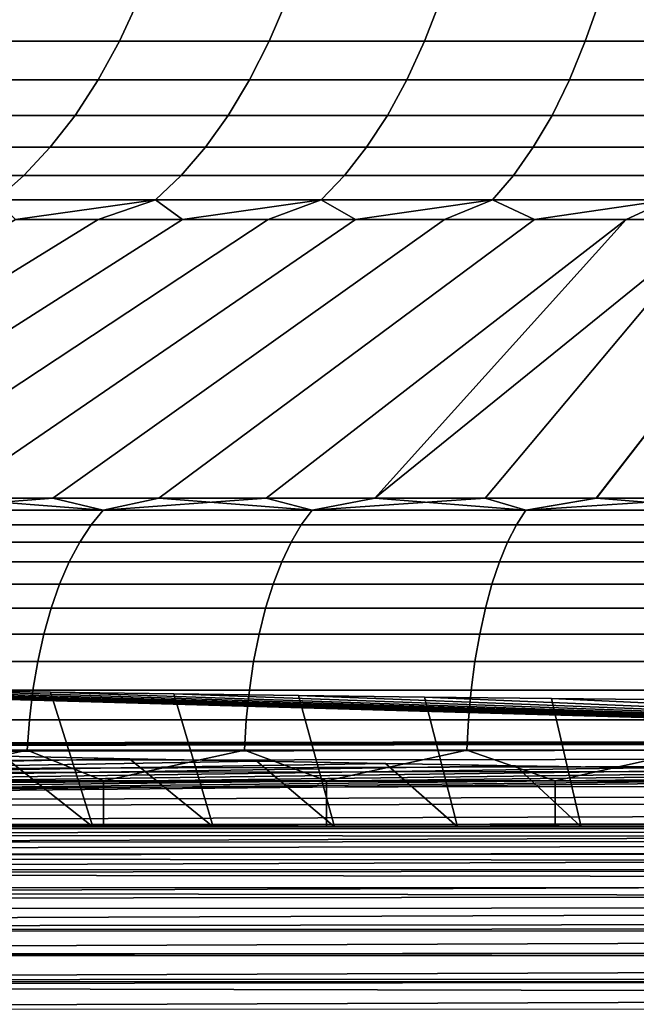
# Model space of a CAD drawing. Header units: metres. Extents: x -109 to 109, y -100 to 58.
# Tile 432 of 642: x 69.93 to 71.98, y -1.09 to 2.19. Entities that reach past the tile are written whole.
import ezdxf

# ---------------------------------------------------------------- set-up
doc = ezdxf.new("R2010")
doc.units = ezdxf.units.M
doc.layers.add('solid_21_062_100_XXX', color=7, linetype='CONTINUOUS')

msp = doc.modelspace()

# ---------------------------------------------------------------- linework, layer by layer
at = {"layer": 'solid_21_062_100_XXX'}
for points in [[(70.3255, 2.252404, 8.293791), (69.853706, 2.252404, 7.920744), (69.785316, 2.113904, 8.002251), (70.261963, 2.113904, 8.379137)], [(69.853706, 2.252404, -7.920744), (70.3255, 2.252404, -8.293791), (70.261963, 2.113904, -8.379137), (69.785316, 2.113904, -8.002251)], [(70.818192, 2.252404, 8.638774), (70.3255, 2.252404, 8.293791), (70.261963, 2.113904, 8.379137), (70.75972, 2.113904, 8.72767)], [(70.3255, 2.252404, -8.293791), (70.818192, 2.252404, -8.638774), (70.75972, 2.113904, -8.72767), (70.261963, 2.113904, -8.379137)], [(71.330101, 2.252404, 8.954527), (70.818192, 2.252404, 8.638774), (70.75972, 2.113904, 8.72767), (71.276901, 2.113904, 9.046672)], [(70.818192, 2.252404, -8.638774), (71.330101, 2.252404, -8.954527), (71.276901, 2.113904, -9.046672), (70.75972, 2.113904, -8.72767)], [(71.859505, 2.252404, 9.23998), (71.330101, 2.252404, 8.954527), (71.276901, 2.113904, 9.046672), (71.811752, 2.113904, 9.335062)], [(71.330101, 2.252404, -8.954527), (71.859505, 2.252404, -9.23998), (71.811752, 2.113904, -9.335062), (71.276901, 2.113904, -9.046672)], [(72.404617, 2.252404, 9.494168), (71.859505, 2.252404, 9.23998), (71.811752, 2.113904, 9.335062), (72.362473, 2.113904, 9.591866)], [(71.859505, 2.252404, -9.23998), (72.404617, 2.252404, -9.494168), (72.362473, 2.113904, -9.591866), (71.811752, 2.113904, -9.335062)], [(70.261963, 2.113904, 8.379137), (69.785316, 2.113904, 8.002251), (69.709419, 1.985215, 8.092704), (70.191452, 1.985215, 8.473849)], [(69.785316, 2.113904, -8.002251), (70.261963, 2.113904, -8.379137), (70.191452, 1.985215, -8.473849), (69.709419, 1.985215, -8.092704)], [(70.75972, 2.113904, 8.72767), (70.261963, 2.113904, 8.379137), (70.191452, 1.985215, 8.473849), (70.694839, 1.985215, 8.826323)], [(70.261963, 2.113904, -8.379137), (70.75972, 2.113904, -8.72767), (70.694839, 1.985215, -8.826323), (70.191452, 1.985215, -8.473849)], [(71.276901, 2.113904, 9.046672), (70.75972, 2.113904, 8.72767), (70.694839, 1.985215, 8.826323), (71.217865, 1.985215, 9.14893)], [(70.75972, 2.113904, -8.72767), (71.276901, 2.113904, -9.046672), (71.217865, 1.985215, -9.14893), (70.694839, 1.985215, -8.826323)], [(71.811752, 2.113904, 9.335062), (71.276901, 2.113904, 9.046672), (71.217865, 1.985215, 9.14893), (71.758766, 1.985215, 9.44058)], [(71.276901, 2.113904, -9.046672), (71.811752, 2.113904, -9.335062), (71.758766, 1.985215, -9.44058), (71.217865, 1.985215, -9.14893)], [(72.362473, 2.113904, 9.591866), (71.811752, 2.113904, 9.335062), (71.758766, 1.985215, 9.44058), (72.315704, 1.985215, 9.700287)], [(71.811752, 2.113904, -9.335062), (72.362473, 2.113904, -9.591866), (72.315704, 1.985215, -9.700287), (71.758766, 1.985215, -9.44058)], [(70.191452, 1.985215, 8.473849), (69.709419, 1.985215, 8.092704), (69.626587, 1.867317, 8.191412), (70.11451, 1.867317, 8.577207)], [(69.709419, 1.985215, -8.092704), (70.191452, 1.985215, -8.473849), (70.11451, 1.867317, -8.577207), (69.626587, 1.867317, -8.191412)], [(70.694839, 1.985215, 8.826323), (70.191452, 1.985215, 8.473849), (70.11451, 1.867317, 8.577207), (70.624031, 1.867317, 8.933978)], [(70.191452, 1.985215, -8.473849), (70.694839, 1.985215, -8.826323), (70.624031, 1.867317, -8.933978), (70.11451, 1.867317, -8.577207)], [(71.217865, 1.985215, 9.14893), (70.694839, 1.985215, 8.826323), (70.624031, 1.867317, 8.933978), (71.153435, 1.867317, 9.260521)], [(70.694839, 1.985215, -8.826323), (71.217865, 1.985215, -9.14893), (71.153435, 1.867317, -9.260521), (70.624031, 1.867317, -8.933978)], [(71.758766, 1.985215, 9.44058), (71.217865, 1.985215, 9.14893), (71.153435, 1.867317, 9.260521), (71.700935, 1.867317, 9.555729)], [(71.217865, 1.985215, -9.14893), (71.758766, 1.985215, -9.44058), (71.700935, 1.867317, -9.555729), (71.153435, 1.867317, -9.260521)], [(72.315704, 1.985215, 9.700287), (71.758766, 1.985215, 9.44058), (71.700935, 1.867317, 9.555729), (72.264671, 1.867317, 9.818603)], [(71.758766, 1.985215, -9.44058), (72.315704, 1.985215, -9.700287), (72.264671, 1.867317, -9.818603), (71.700935, 1.867317, -9.555729)], [(70.11451, 1.867317, 8.577207), (69.626587, 1.867317, 8.191412), (69.537468, 1.761111, 8.297623), (70.031708, 1.761111, 8.688419)], [(69.626587, 1.867317, -8.191412), (70.11451, 1.867317, -8.577207), (70.031708, 1.761111, -8.688419), (69.537468, 1.761111, -8.297623)], [(70.624031, 1.867317, 8.933978), (70.11451, 1.867317, 8.577207), (70.031708, 1.761111, 8.688419), (70.547844, 1.761111, 9.049818)], [(70.11451, 1.867317, -8.577207), (70.624031, 1.867317, -8.933978), (70.547844, 1.761111, -9.049818), (70.031708, 1.761111, -8.688419)], [(71.153435, 1.867317, 9.260521), (70.624031, 1.867317, 8.933978), (70.547844, 1.761111, 9.049818), (71.084114, 1.761111, 9.380594)], [(70.624031, 1.867317, -8.933978), (71.153435, 1.867317, -9.260521), (71.084114, 1.761111, -9.380594), (70.547844, 1.761111, -9.049818)], [(71.700935, 1.867317, 9.555729), (71.153435, 1.867317, 9.260521), (71.084114, 1.761111, 9.380594), (71.63871, 1.761111, 9.679629)], [(71.153435, 1.867317, -9.260521), (71.700935, 1.867317, -9.555729), (71.63871, 1.761111, -9.679629), (71.084114, 1.761111, -9.380594)], [(72.264671, 1.867317, 9.818603), (71.700935, 1.867317, 9.555729), (71.63871, 1.761111, 9.679629), (72.209755, 1.761111, 9.945912)], [(71.700935, 1.867317, -9.555729), (72.264671, 1.867317, -9.818603), (72.209755, 1.761111, -9.945912), (71.63871, 1.761111, -9.679629)], [(70.031708, 1.761111, 8.688419), (69.537468, 1.761111, 8.297623), (69.442734, 1.667405, 8.410527), (69.943695, 1.667405, 8.806642)], [(69.537468, 1.761111, -8.297623), (70.031708, 1.761111, -8.688419), (69.943695, 1.667405, -8.806642), (69.442734, 1.667405, -8.410527)], [(70.547844, 1.761111, 9.049818), (70.031708, 1.761111, 8.688419), (69.943695, 1.667405, 8.806642), (70.46685, 1.667405, 9.172957)], [(70.031708, 1.761111, -8.688419), (70.547844, 1.761111, -9.049818), (70.46685, 1.667405, -9.172957), (69.943695, 1.667405, -8.806642)], [(71.084114, 1.761111, 9.380594), (70.547844, 1.761111, 9.049818), (70.46685, 1.667405, 9.172957), (71.010422, 1.667405, 9.508234)], [(70.547844, 1.761111, -9.049818), (71.084114, 1.761111, -9.380594), (71.010422, 1.667405, -9.508234), (70.46685, 1.667405, -9.172957)], [(71.63871, 1.761111, 9.679629), (71.084114, 1.761111, 9.380594), (71.010422, 1.667405, 9.508234), (71.572563, 1.667405, 9.811338)], [(71.084114, 1.761111, -9.380594), (71.63871, 1.761111, -9.679629), (71.572563, 1.667405, -9.811338), (71.010422, 1.667405, -9.508234)], [(72.209755, 1.761111, 9.945912), (71.63871, 1.761111, 9.679629), (71.572563, 1.667405, 9.811338), (72.151375, 1.667405, 10.081244)], [(71.63871, 1.761111, -9.679629), (72.209755, 1.761111, -9.945912), (72.151375, 1.667405, -10.081244), (71.572563, 1.667405, -9.811338)], [(69.943695, 1.667405, 8.806642), (69.442734, 1.667405, 8.410527), (69.343102, 1.586915, 8.529263), (69.851143, 1.586915, 8.930969)], [(69.442734, 1.667405, -8.410527), (69.943695, 1.667405, -8.806642), (69.851143, 1.586915, -8.930969), (69.343102, 1.586915, -8.529263)], [(70.46685, 1.667405, 9.172957), (69.943695, 1.667405, 8.806642), (69.851143, 1.586915, 8.930969), (70.381676, 1.586915, 9.302457)], [(69.943695, 1.667405, -8.806642), (70.46685, 1.667405, -9.172957), (70.381676, 1.586915, -9.302457), (69.851143, 1.586915, -8.930969)], [(71.010422, 1.667405, 9.508234), (70.46685, 1.667405, 9.172957), (70.381676, 1.586915, 9.302457), (70.932922, 1.586915, 9.642467)], [(70.46685, 1.667405, -9.172957), (71.010422, 1.667405, -9.508234), (70.932922, 1.586915, -9.642467), (70.381676, 1.586915, -9.302457)], [(71.572563, 1.667405, 9.811338), (71.010422, 1.667405, 9.508234), (70.932922, 1.586915, 9.642467), (71.502998, 1.586915, 9.949851)], [(71.010422, 1.667405, -9.508234), (71.572563, 1.667405, -9.811338), (71.502998, 1.586915, -9.949851), (70.932922, 1.586915, -9.642467)], [(72.151375, 1.667405, 10.081244), (71.572563, 1.667405, 9.811338), (71.502998, 1.586915, 9.949851), (72.089981, 1.586915, 10.223567)], [(71.572563, 1.667405, -9.811338), (72.151375, 1.667405, -10.081244), (72.089981, 1.586915, -10.223567), (71.502998, 1.586915, -9.949851)], [(70.381676, 1.586915, 9.302457), (69.851143, 1.586915, 8.930969), (69.916145, 1.52103, 9.175788), (70.190948, 1.52103, 9.366859)], [(69.851143, 1.586915, -8.930969), (70.381676, 1.586915, -9.302457), (69.916145, 1.52103, -9.175788)], [(70.381676, 1.586915, -9.302457), (70.190948, 1.52103, -9.366859), (69.916145, 1.52103, -9.175788)], [(70.381676, 1.586915, 9.302457), (70.190948, 1.52103, 9.366859), (70.471291, 1.52103, 9.549705)], [(70.381676, 1.586915, -9.302457), (70.471291, 1.52103, -9.549705), (70.190948, 1.52103, -9.366859)], [(70.932922, 1.586915, 9.642467), (70.381676, 1.586915, 9.302457), (70.471291, 1.52103, 9.549705), (70.756927, 1.52103, 9.724161)], [(70.381676, 1.586915, -9.302457), (70.932922, 1.586915, -9.642467), (70.471291, 1.52103, -9.549705)], [(70.932922, 1.586915, -9.642467), (70.756927, 1.52103, -9.724161), (70.471291, 1.52103, -9.549705)], [(70.932922, 1.586915, 9.642467), (70.756927, 1.52103, 9.724161), (71.047607, 1.52103, 9.890078)], [(70.932922, 1.586915, -9.642467), (71.047607, 1.52103, -9.890078), (70.756927, 1.52103, -9.724161)], [(71.502998, 1.586915, 9.949851), (70.932922, 1.586915, 9.642467), (71.047607, 1.52103, 9.890078), (71.343079, 1.52103, 10.047306)], [(70.932922, 1.586915, -9.642467), (71.502998, 1.586915, -9.949851), (71.047607, 1.52103, -9.890078)], [(71.502998, 1.586915, -9.949851), (71.343079, 1.52103, -10.047306), (71.047607, 1.52103, -9.890078)], [(71.502998, 1.586915, 9.949851), (71.343079, 1.52103, 10.047306), (71.643074, 1.52103, 10.195711)], [(71.502998, 1.586915, -9.949851), (71.643074, 1.52103, -10.195711), (71.343079, 1.52103, -10.047306)], [(72.089981, 1.586915, 10.223567), (71.502998, 1.586915, 9.949851), (71.643074, 1.52103, 10.195711), (71.947342, 1.52103, 10.33516)], [(71.502998, 1.586915, -9.949851), (72.089981, 1.586915, -10.223567), (71.643074, 1.52103, -10.195711)], [(72.089981, 1.586915, -10.223567), (71.947342, 1.52103, -10.33516), (71.643074, 1.52103, -10.195711)], [(72.089981, 1.586915, 10.223567), (71.947342, 1.52103, 10.33516), (72.255608, 1.52103, 10.465531)], [(72.089981, 1.586915, -10.223567), (72.255608, 1.52103, -10.465531), (71.947342, 1.52103, -10.33516)], [(68.363846, 0.59343, -11.198414), (69.916145, 1.52103, -9.175788), (70.190948, 1.52103, -9.366859), (68.686943, 0.59343, -11.426184)], [(68.363884, 0.59343, 11.198441), (68.686981, 0.59343, 11.42621), (70.190948, 1.52103, 9.366859), (69.916145, 1.52103, 9.175788)], [(68.686943, 0.59343, -11.426184), (70.190948, 1.52103, -9.366859), (70.471291, 1.52103, -9.549705), (69.016418, 0.59343, -11.644634)], [(68.686981, 0.59343, 11.42621), (69.016457, 0.59343, 11.64466), (70.471291, 1.52103, 9.549705), (70.190948, 1.52103, 9.366859)], [(69.016418, 0.59343, -11.644634), (70.471291, 1.52103, -9.549705), (70.756927, 1.52103, -9.724161), (69.351997, 0.59343, -11.853587)], [(69.016457, 0.59343, 11.64466), (69.352036, 0.59343, 11.853611), (70.756927, 1.52103, 9.724161), (70.471291, 1.52103, 9.549705)], [(69.351997, 0.59343, -11.853587), (70.756927, 1.52103, -9.724161), (71.047607, 1.52103, -9.890078), (69.693398, 0.59343, -12.052873)], [(69.352036, 0.59343, 11.853611), (69.693443, 0.59343, 12.052895), (71.047607, 1.52103, 9.890078), (70.756927, 1.52103, 9.724161)], [(69.693398, 0.59343, -12.052873), (71.047607, 1.52103, -9.890078), (71.343079, 1.52103, -10.047306), (70.040359, 0.59343, -12.242327)], [(69.693443, 0.59343, 12.052895), (70.040398, 0.59343, 12.242348), (71.343079, 1.52103, 10.047306), (71.047607, 1.52103, 9.890078)], [(70.040359, 0.59343, -12.242327), (71.343079, 1.52103, -10.047306), (71.643074, 1.52103, -10.195711), (70.392586, 0.59343, -12.421797)], [(70.040398, 0.59343, 12.242348), (70.392624, 0.59343, 12.421816), (71.643074, 1.52103, 10.195711), (71.343079, 1.52103, 10.047306)], [(70.392586, 0.59343, -12.421797), (71.643074, 1.52103, -10.195711), (71.947342, 1.52103, -10.33516), (70.749794, 0.59343, -12.591134)], [(70.392624, 0.59343, 12.421816), (70.749832, 0.59343, 12.591152), (71.947342, 1.52103, 10.33516), (71.643074, 1.52103, 10.195711)], [(70.749794, 0.59343, -12.591134), (71.947342, 1.52103, -10.33516), (72.255608, 1.52103, -10.465531), (71.111694, 0.59343, -12.750202)], [(70.902443, 0.554246, 12.761153), (71.111732, 0.59343, 12.750219), (71.947342, 1.52103, 10.33516), (70.749832, 0.59343, 12.591152)], [(71.477982, 0.59343, -12.898871), (71.111694, 0.59343, -12.750202), (72.255608, 1.52103, -10.465531)], [(71.478027, 0.59343, 12.898888), (72.255608, 1.52103, 10.465531), (71.947342, 1.52103, 10.33516), (71.111732, 0.59343, 12.750219)], [(71.848373, 0.59343, -13.03702), (71.477982, 0.59343, -12.898871), (72.255608, 1.52103, -10.465531), (72.567596, 1.52103, -10.586711)], [(71.848419, 0.59343, 13.037035), (72.567596, 1.52103, 10.586711), (72.255608, 1.52103, 10.465531), (71.478027, 0.59343, 12.898888)], [(72.222557, 0.59343, -13.164536), (71.848373, 0.59343, -13.03702), (72.567596, 1.52103, -10.586711), (72.883049, 1.52103, -10.698592)], [(72.222603, 0.59343, 13.16455), (72.883049, 1.52103, 10.698592), (72.567596, 1.52103, 10.586711), (71.848419, 0.59343, 13.037035)], [(70.207954, 0.554246, 12.433418), (69.693443, 0.59343, 12.052895), (69.532578, 0.554246, 12.067924)], [(69.532578, 0.554246, -12.067924), (69.693398, 0.59343, -12.052873), (70.040359, 0.59343, -12.242327)], [(69.532578, 0.554246, -12.067924), (70.040359, 0.59343, -12.242327), (70.207954, 0.554246, -12.433418)], [(70.207954, 0.554246, 12.433418), (70.040398, 0.59343, 12.242348), (69.693443, 0.59343, 12.052895)], [(70.207954, 0.554246, -12.433418), (70.040359, 0.59343, -12.242327), (70.392586, 0.59343, -12.421797)], [(70.207954, 0.554246, 12.433418), (70.392624, 0.59343, 12.421816), (70.040398, 0.59343, 12.242348)], [(70.902443, 0.554246, 12.761153), (70.392624, 0.59343, 12.421816), (70.207954, 0.554246, 12.433418)], [(70.207954, 0.554246, -12.433418), (70.392586, 0.59343, -12.421797), (70.749794, 0.59343, -12.591134)], [(70.207954, 0.554246, -12.433418), (70.749794, 0.59343, -12.591134), (70.902443, 0.554246, -12.761153)], [(70.902443, 0.554246, 12.761153), (70.749832, 0.59343, 12.591152), (70.392624, 0.59343, 12.421816)], [(70.902443, 0.554246, -12.761153), (70.749794, 0.59343, -12.591134), (71.111694, 0.59343, -12.750202)], [(71.613922, 0.554246, 13.050133), (71.111732, 0.59343, 12.750219), (70.902443, 0.554246, 12.761153)], [(70.902443, 0.554246, -12.761153), (71.111694, 0.59343, -12.750202), (71.477982, 0.59343, -12.898871)], [(70.902443, 0.554246, -12.761153), (71.477982, 0.59343, -12.898871), (71.613922, 0.554246, -13.050133)], [(71.613922, 0.554246, 13.050133), (71.478027, 0.59343, 12.898888), (71.111732, 0.59343, 12.750219)], [(71.613922, 0.554246, -13.050133), (71.477982, 0.59343, -12.898871), (71.848373, 0.59343, -13.03702)], [(71.613922, 0.554246, 13.050133), (71.848419, 0.59343, 13.037035), (71.478027, 0.59343, 12.898888)], [(72.340248, 0.554246, 13.299479), (71.848419, 0.59343, 13.037035), (71.613922, 0.554246, 13.050133)], [(71.613922, 0.554246, -13.050133), (71.848373, 0.59343, -13.03702), (72.222557, 0.59343, -13.164536)], [(71.613922, 0.554246, -13.050133), (72.222557, 0.59343, -13.164536), (72.340248, 0.554246, -13.299479)], [(72.340248, 0.554246, 13.299479), (72.222603, 0.59343, 13.16455), (71.848419, 0.59343, 13.037035)], [(70.207954, 0.554246, 12.433418), (69.532578, 0.554246, 12.067924), (69.4879, 0.505334, 12.14531), (70.16761, 0.505334, 12.513148)], [(69.532578, 0.554246, -12.067924), (70.207954, 0.554246, -12.433418), (70.16761, 0.505334, -12.513148), (69.4879, 0.505334, -12.14531)], [(70.902443, 0.554246, 12.761153), (70.207954, 0.554246, 12.433418), (70.16761, 0.505334, 12.513148), (70.866547, 0.505334, 12.842985)], [(70.207954, 0.554246, -12.433418), (70.902443, 0.554246, -12.761153), (70.866547, 0.505334, -12.842985), (70.16761, 0.505334, -12.513148)], [(71.613922, 0.554246, 13.050133), (70.902443, 0.554246, 12.761153), (70.866547, 0.505334, 12.842985), (71.582588, 0.505334, 13.133818)], [(70.902443, 0.554246, -12.761153), (71.613922, 0.554246, -13.050133), (71.582588, 0.505334, -13.133818), (70.866547, 0.505334, -12.842985)], [(72.340248, 0.554246, 13.299479), (71.613922, 0.554246, 13.050133), (71.582588, 0.505334, 13.133818), (72.313568, 0.505334, 13.384764)], [(71.613922, 0.554246, -13.050133), (72.340248, 0.554246, -13.299479), (72.313568, 0.505334, -13.384764), (71.582588, 0.505334, -13.133818)], [(70.16761, 0.505334, 12.513148), (69.4879, 0.505334, 12.14531), (69.445946, 0.447586, 12.217986), (70.129715, 0.447586, 12.588025)], [(69.4879, 0.505334, -12.14531), (70.16761, 0.505334, -12.513148), (70.129715, 0.447586, -12.588025), (69.445946, 0.447586, -12.217986)], [(70.866547, 0.505334, 12.842985), (70.16761, 0.505334, 12.513148), (70.129715, 0.447586, 12.588025), (70.832832, 0.447586, 12.919835)], [(70.16761, 0.505334, -12.513148), (70.866547, 0.505334, -12.842985), (70.832832, 0.447586, -12.919835), (70.129715, 0.447586, -12.588025)], [(71.582588, 0.505334, 13.133818), (70.866547, 0.505334, 12.842985), (70.832832, 0.447586, 12.919835), (71.553162, 0.447586, 13.212408)], [(70.866547, 0.505334, -12.842985), (71.582588, 0.505334, -13.133818), (71.553162, 0.447586, -13.212408), (70.832832, 0.447586, -12.919835)], [(72.313568, 0.505334, 13.384764), (71.582588, 0.505334, 13.133818), (71.553162, 0.447586, 13.212408), (72.288521, 0.447586, 13.464855)], [(71.582588, 0.505334, -13.133818), (72.313568, 0.505334, -13.384764), (72.288521, 0.447586, -13.464855), (71.553162, 0.447586, -13.212408)], [(70.129715, 0.447586, 12.588025), (69.445946, 0.447586, 12.217986), (69.407135, 0.3816, 12.285196), (70.094673, 0.3816, 12.657271)], [(69.445946, 0.447586, -12.217986), (70.129715, 0.447586, -12.588025), (70.094673, 0.3816, -12.657271), (69.407135, 0.3816, -12.285196)], [(70.832832, 0.447586, 12.919835), (70.129715, 0.447586, 12.588025), (70.094673, 0.3816, 12.657271), (70.801659, 0.3816, 12.990907)], [(70.129715, 0.447586, -12.588025), (70.832832, 0.447586, -12.919835), (70.801659, 0.3816, -12.990907), (70.094673, 0.3816, -12.657271)], [(71.553162, 0.447586, 13.212408), (70.832832, 0.447586, 12.919835), (70.801659, 0.3816, 12.990907), (71.525955, 0.3816, 13.285089)], [(70.832832, 0.447586, -12.919835), (71.553162, 0.447586, -13.212408), (71.525955, 0.3816, -13.285089), (70.801659, 0.3816, -12.990907)], [(72.288521, 0.447586, 13.464855), (71.553162, 0.447586, 13.212408), (71.525955, 0.3816, 13.285089), (72.26535, 0.3816, 13.538925)], [(71.553162, 0.447586, -13.212408), (72.288521, 0.447586, -13.464855), (72.26535, 0.3816, -13.538925), (71.525955, 0.3816, -13.285089)], [(70.094673, 0.3816, 12.657271), (69.407135, 0.3816, 12.285196), (69.371895, 0.30806, 12.346245), (70.062843, 0.30806, 12.720168)], [(69.407135, 0.3816, -12.285196), (70.094673, 0.3816, -12.657271), (70.062843, 0.30806, -12.720168), (69.371895, 0.30806, -12.346245)], [(70.801659, 0.3816, 12.990907), (70.094673, 0.3816, 12.657271), (70.062843, 0.30806, 12.720168), (70.773346, 0.30806, 13.055462)], [(70.094673, 0.3816, -12.657271), (70.801659, 0.3816, -12.990907), (70.773346, 0.30806, -13.055462), (70.062843, 0.30806, -12.720168)], [(71.525955, 0.3816, 13.285089), (70.801659, 0.3816, 12.990907), (70.773346, 0.30806, 13.055462), (71.501236, 0.30806, 13.351106)], [(70.801659, 0.3816, -12.990907), (71.525955, 0.3816, -13.285089), (71.501236, 0.30806, -13.351106), (70.773346, 0.30806, -13.055462)], [(72.26535, 0.3816, 13.538925), (71.525955, 0.3816, 13.285089), (71.501236, 0.30806, 13.351106), (72.244308, 0.30806, 13.606203)], [(71.525955, 0.3816, -13.285089), (72.26535, 0.3816, -13.538925), (72.244308, 0.30806, -13.606203), (71.501236, 0.30806, -13.351106)], [(70.062843, 0.30806, 12.720168), (69.371895, 0.30806, 12.346245), (69.340569, 0.22773, 12.400496), (70.034554, 0.22773, 12.776064)], [(69.371895, 0.30806, -12.346245), (70.062843, 0.30806, -12.720168), (70.034554, 0.22773, -12.776064), (69.340569, 0.22773, -12.400496)], [(70.773346, 0.30806, 13.055462), (70.062843, 0.30806, 12.720168), (70.034554, 0.22773, 12.776064), (70.748177, 0.22773, 13.11283)], [(70.062843, 0.30806, -12.720168), (70.773346, 0.30806, -13.055462), (70.748177, 0.22773, -13.11283), (70.034554, 0.22773, -12.776064)], [(71.501236, 0.30806, 13.351106), (70.773346, 0.30806, 13.055462), (70.748177, 0.22773, 13.11283), (71.479271, 0.22773, 13.409773)], [(70.773346, 0.30806, -13.055462), (71.501236, 0.30806, -13.351106), (71.479271, 0.22773, -13.409773), (70.748177, 0.22773, -13.11283)], [(72.244308, 0.30806, 13.606203), (71.501236, 0.30806, 13.351106), (71.479271, 0.22773, 13.409773), (72.225609, 0.22773, 13.665992)], [(71.501236, 0.30806, -13.351106), (72.244308, 0.30806, -13.606203), (72.225609, 0.22773, -13.665992), (71.479271, 0.22773, -13.409773)], [(70.034554, 0.22773, 12.776064), (69.340569, 0.22773, 12.400496), (69.313499, 0.141444, 12.44739), (70.010109, 0.141444, 12.824377)], [(69.340569, 0.22773, -12.400496), (70.034554, 0.22773, -12.776064), (70.010109, 0.141444, -12.824377), (69.313499, 0.141444, -12.44739)], [(70.748177, 0.22773, 13.11283), (70.034554, 0.22773, 12.776064), (70.010109, 0.141444, 12.824377), (70.726425, 0.141444, 13.162416)], [(70.034554, 0.22773, -12.776064), (70.748177, 0.22773, -13.11283), (70.726425, 0.141444, -13.162416), (70.010109, 0.141444, -12.824377)], [(71.479271, 0.22773, 13.409773), (70.748177, 0.22773, 13.11283), (70.726425, 0.141444, 13.162416), (71.460281, 0.141444, 13.460483)], [(70.748177, 0.22773, -13.11283), (71.479271, 0.22773, -13.409773), (71.460281, 0.141444, -13.460483), (70.726425, 0.141444, -13.162416)], [(72.225609, 0.22773, 13.665992), (71.479271, 0.22773, 13.409773), (71.460281, 0.141444, 13.460483), (72.209442, 0.141444, 13.71767)], [(71.479271, 0.22773, -13.409773), (72.225609, 0.22773, -13.665992), (72.209442, 0.141444, -13.71767), (71.460281, 0.141444, -13.460483)], [(70.010109, 0.141444, 12.824377), (69.313499, 0.141444, 12.44739), (69.290955, 0.050097, 12.486437), (69.989746, 0.050097, 12.864607)], [(69.313499, 0.141444, -12.44739), (70.010109, 0.141444, -12.824377), (69.989746, 0.050097, -12.864607), (69.290955, 0.050097, -12.486437)], [(70.726425, 0.141444, 13.162416), (70.010109, 0.141444, 12.824377), (69.989746, 0.050097, 12.864607), (70.708321, 0.050097, 13.203707)], [(70.010109, 0.141444, -12.824377), (70.726425, 0.141444, -13.162416), (70.708321, 0.050097, -13.203707), (69.989746, 0.050097, -12.864607)], [(71.460281, 0.141444, 13.460483), (70.726425, 0.141444, 13.162416), (70.708321, 0.050097, 13.203707), (71.444473, 0.050097, 13.502708)], [(70.726425, 0.141444, -13.162416), (71.460281, 0.141444, -13.460483), (71.444473, 0.050097, -13.502708), (70.708321, 0.050097, -13.203707)], [(72.209442, 0.141444, 13.71767), (71.460281, 0.141444, 13.460483), (71.444473, 0.050097, 13.502708), (72.195984, 0.050097, 13.760702)], [(71.460281, 0.141444, -13.460483), (72.209442, 0.141444, -13.71767), (72.195984, 0.050097, -13.760702), (71.444473, 0.050097, -13.502708)], [(66.22023, 0.028593, 12.622151), (58.685604, 0.124339, 9.962011), (58.685616, -0.233507, 19.904194), (74.739296, -0.213329, 19.343586)], [(69.989746, 0.050097, 12.864607), (69.290955, 0.050097, 12.486437), (69.27317, -0.045363, 12.517233), (69.973694, -0.045363, 12.896336)], [(69.290955, 0.050097, -12.486437), (69.989746, 0.050097, -12.864607), (69.973694, -0.045363, -12.896336), (69.27317, -0.045363, -12.517233)], [(70.708321, 0.050097, 13.203707), (69.989746, 0.050097, 12.864607), (69.973694, -0.045363, 12.896336), (70.694031, -0.045363, 13.236273)], [(69.989746, 0.050097, -12.864607), (70.708321, 0.050097, -13.203707), (70.694031, -0.045363, -13.236273), (69.973694, -0.045363, -12.896336)], [(71.444473, 0.050097, 13.502708), (70.708321, 0.050097, 13.203707), (70.694031, -0.045363, 13.236273), (71.432007, -0.045363, 13.536011)], [(70.708321, 0.050097, -13.203707), (71.444473, 0.050097, -13.502708), (71.432007, -0.045363, -13.536011), (70.694031, -0.045363, -13.236273)], [(72.195984, 0.050097, 13.760702), (71.444473, 0.050097, 13.502708), (71.432007, -0.045363, 13.536011), (72.185371, -0.045363, 13.794641)], [(71.444473, 0.050097, -13.502708), (72.195984, 0.050097, -13.760702), (72.185371, -0.045363, -13.794641), (71.432007, -0.045363, -13.536011)], [(66.57354, 0.018963, 12.889706), (66.22023, 0.028593, 12.622151), (74.739296, -0.213329, 19.343586)], [(66.933723, 0.009676, 13.147746), (66.57354, 0.018963, 12.889706), (74.739296, -0.213329, 19.343586)], [(67.300247, 0.000742, 13.395946), (66.933723, 0.009676, 13.147746), (74.739296, -0.213329, 19.343586)], [(67.673058, -0.007835, 13.634264), (67.300247, 0.000742, 13.395946), (74.739296, -0.213329, 19.343586)], [(68.052246, -0.016059, 13.862759), (67.673058, -0.007835, 13.634264), (74.739296, -0.213329, 19.343586)], [(68.437706, -0.023928, 14.081365), (68.052246, -0.016059, 13.862759), (74.739296, -0.213329, 19.343586)], [(68.828796, -0.031425, 14.289667), (68.437706, -0.023928, 14.081365), (74.739296, -0.213329, 19.343586)], [(69.225342, -0.038549, 14.487597), (68.828796, -0.031425, 14.289667), (74.739296, -0.213329, 19.343586)], [(69.626663, -0.045287, 14.674806), (69.225342, -0.038549, 14.487597), (74.739296, -0.213329, 19.343586)], [(69.973694, -0.045363, 12.896336), (69.27317, -0.045363, 12.517233), (69.260338, -0.143946, 12.539459), (69.962105, -0.143946, 12.919234)], [(69.27317, -0.045363, -12.517233), (69.973694, -0.045363, -12.896336), (69.962105, -0.143946, -12.919234), (69.260338, -0.143946, -12.539459)], [(70.032639, -0.051638, 14.851267), (69.626663, -0.045287, 14.674806), (74.739296, -0.213329, 19.343586)], [(69.778267, -0.5, 14.243623), (69.626663, -0.045287, 14.674806), (70.032639, -0.051638, 14.851267), (70.173286, -0.5, 14.423425)], [(70.694031, -0.045363, 13.236273), (69.973694, -0.045363, 12.896336), (69.962105, -0.143946, 12.919234), (70.683723, -0.143946, 13.259775)], [(69.973694, -0.045363, -12.896336), (70.694031, -0.045363, -13.236273), (70.683723, -0.143946, -13.259775), (69.962105, -0.143946, -12.919234)], [(70.442848, -0.057597, 15.016823), (70.032639, -0.051638, 14.851267), (74.739296, -0.213329, 19.343586)], [(70.173286, -0.5, 14.423425), (70.032639, -0.051638, 14.851267), (70.442848, -0.057597, 15.016823), (70.573112, -0.5, 14.59227)], [(70.857346, -0.063164, 15.171488), (70.442848, -0.057597, 15.016823), (74.739296, -0.213329, 19.343586)], [(70.573112, -0.5, 14.59227), (70.442848, -0.057597, 15.016823), (70.857346, -0.063164, 15.171488), (70.977554, -0.5, 14.750088)], [(71.432007, -0.045363, 13.536011), (70.694031, -0.045363, 13.236273), (70.683723, -0.143946, 13.259775), (71.423004, -0.143946, 13.560046)], [(70.694031, -0.045363, -13.236273), (71.432007, -0.045363, -13.536011), (71.423004, -0.143946, -13.560046), (70.683723, -0.143946, -13.259775)], [(71.276268, -0.06834, 15.315303), (70.857346, -0.063164, 15.171488), (74.739296, -0.213329, 19.343586)], [(70.977554, -0.5, 14.750088), (70.857346, -0.063164, 15.171488), (71.276268, -0.06834, 15.315303), (71.385986, -0.5, 14.896623)], [(72.185371, -0.045363, 13.794641), (71.432007, -0.045363, 13.536011), (71.423004, -0.143946, 13.560046), (72.177711, -0.143946, 13.819136)], [(71.432007, -0.045363, -13.536011), (72.185371, -0.045363, -13.794641), (72.177711, -0.143946, -13.819136), (71.423004, -0.143946, -13.560046)], [(58.689041, -0.242446, 20.002346), (90.792969, -0.193151, 18.78298), (75.173615, -0.096544, 16.098902), (74.739296, -0.213329, 19.343586)], [(71.698883, -0.073117, 15.448003), (71.276268, -0.06834, 15.315303), (74.739296, -0.213329, 19.343586)], [(71.385986, -0.5, 14.896623), (71.276268, -0.06834, 15.315303), (71.698883, -0.073117, 15.448003), (71.798309, -0.5, 15.031853)], [(72.125015, -0.07749, 15.569501), (71.698883, -0.073117, 15.448003), (74.739296, -0.213329, 19.343586)], [(71.798309, -0.5, 15.031853), (71.698883, -0.073117, 15.448003), (72.125015, -0.07749, 15.569501), (72.214401, -0.5, 15.155724)], [(69.962105, -0.143946, 12.919234), (69.260338, -0.143946, 12.539459), (69.252586, -0.244628, 12.552884), (69.955101, -0.244628, 12.933066)], [(69.260338, -0.143946, -12.539459), (69.962105, -0.143946, -12.919234), (69.955101, -0.244628, -12.933066), (69.252586, -0.244628, -12.552884)], [(70.683723, -0.143946, 13.259775), (69.962105, -0.143946, 12.919234), (69.955101, -0.244628, 12.933066), (70.677498, -0.244628, 13.273972)], [(69.962105, -0.143946, -12.919234), (70.683723, -0.143946, -13.259775), (70.677498, -0.244628, -13.273972), (69.955101, -0.244628, -12.933066)], [(71.423004, -0.143946, 13.560046), (70.683723, -0.143946, 13.259775), (70.677498, -0.244628, 13.273972), (71.417572, -0.244628, 13.574564)], [(70.683723, -0.143946, -13.259775), (71.423004, -0.143946, -13.560046), (71.417572, -0.244628, -13.574564), (70.677498, -0.244628, -13.273972)], [(72.177711, -0.143946, 13.819136), (71.423004, -0.143946, 13.560046), (71.417572, -0.244628, 13.574564), (72.17308, -0.244628, 13.83393)], [(71.423004, -0.143946, -13.560046), (72.177711, -0.143946, -13.819136), (72.17308, -0.244628, -13.83393), (71.417572, -0.244628, -13.574564)], [(90.796425, -0.20214, 18.88147), (90.792969, -0.193151, 18.78298), (58.689041, -0.242446, 20.002346)], [(58.689041, -0.242446, 20.002346), (74.739296, -0.213329, 19.343586), (58.685616, -0.233507, 19.904194)], [(90.799805, -0.221719, 18.977707), (90.796425, -0.20214, 18.88147), (58.689041, -0.242446, 20.002346), (58.69244, -0.262078, 20.098932)], [(90.803123, -0.251805, 19.071566), (90.799805, -0.221719, 18.977707), (58.69244, -0.262078, 20.098932), (58.695755, -0.292165, 20.192791)], [(90.803123, -0.251805, 19.071566), (58.695755, -0.292165, 20.192791), (58.698948, -0.332348, 20.282795), (90.803246, -0.253139, 19.075031)], [(90.80632, -0.291987, 19.161572), (90.803246, -0.253139, 19.075031), (58.698948, -0.332348, 20.282795)], [(69.955101, -0.244628, 12.933066), (69.252586, -0.244628, 12.552884), (69.486092, -0.346263, 12.690746)], [(69.252586, -0.244628, -12.552884), (69.955101, -0.244628, -12.933066), (69.486069, -0.346263, -12.690737)], [(70.173286, -0.5, -14.423425), (69.87558, -0.26434, -14.548481), (69.460846, -0.254819, -14.363013), (69.778267, -0.5, -14.243623)], [(69.955101, -0.244628, -12.933066), (70.208679, -0.346263, -13.064046), (69.486069, -0.346263, -12.690737)], [(69.955101, -0.244628, 12.933066), (69.486092, -0.346263, 12.690746), (70.208694, -0.346263, 13.064054)], [(70.677498, -0.244628, 13.273972), (69.955101, -0.244628, 12.933066), (70.208694, -0.346263, 13.064054)], [(69.955101, -0.244628, -12.933066), (70.677498, -0.244628, -13.273972), (70.208679, -0.346263, -13.064046)], [(70.677498, -0.244628, -13.273972), (70.95108, -0.346263, -13.396251), (70.208679, -0.346263, -13.064046)], [(70.677498, -0.244628, 13.273972), (70.208694, -0.346263, 13.064054), (70.951103, -0.346263, 13.396257)], [(71.417572, -0.244628, 13.574564), (70.677498, -0.244628, 13.273972), (70.951103, -0.346263, 13.396257)], [(70.677498, -0.244628, -13.273972), (71.417572, -0.244628, -13.574564), (70.95108, -0.346263, -13.396251)], [(71.417572, -0.244628, -13.574564), (71.710945, -0.346263, -13.686305), (70.95108, -0.346263, -13.396251)], [(71.417572, -0.244628, 13.574564), (70.951103, -0.346263, 13.396257), (71.71096, -0.346263, 13.686312)], [(72.17308, -0.244628, 13.83393), (71.417572, -0.244628, 13.574564), (71.71096, -0.346263, 13.686312)], [(71.417572, -0.244628, -13.574564), (72.17308, -0.244628, -13.83393), (71.710945, -0.346263, -13.686305)], [(72.17308, -0.244628, -13.83393), (72.485878, -0.346263, -13.933299), (71.710945, -0.346263, -13.686305)], [(72.17308, -0.244628, 13.83393), (71.71096, -0.346263, 13.686312), (72.485893, -0.346263, 13.933305)], [(69.87558, -0.26434, -14.548481), (70.294846, -0.273273, -14.722499), (58.685669, -0.493421, -19.011005)], [(70.294846, -0.273273, -14.722499), (70.718559, -0.281617, -14.885036), (58.685669, -0.493421, -19.011005)], [(70.718559, -0.281617, -14.885036), (71.146782, -0.289372, -15.036107), (58.685669, -0.493421, -19.011005)], [(71.146782, -0.289372, -15.036107), (71.5793, -0.296535, -15.175632), (58.685669, -0.493421, -19.011005)], [(90.80632, -0.291987, 19.161572), (58.698948, -0.332348, 20.282795), (58.701981, -0.382143, 20.367865), (90.806488, -0.294468, 19.166361)], [(90.809349, -0.341782, 19.246643), (90.806488, -0.294468, 19.166361), (58.701981, -0.382143, 20.367865)], [(70.573112, -0.5, -14.59227), (70.294846, -0.273273, -14.722499), (69.87558, -0.26434, -14.548481), (70.173286, -0.5, -14.423425)], [(70.977554, -0.5, -14.750088), (70.718559, -0.281617, -14.885036), (70.294846, -0.273273, -14.722499), (70.573112, -0.5, -14.59227)], [(71.385986, -0.5, -14.896623), (71.146782, -0.289372, -15.036107), (70.718559, -0.281617, -14.885036), (70.977554, -0.5, -14.750088)], [(71.798309, -0.5, -15.031853), (71.5793, -0.296535, -15.175632), (71.146782, -0.289372, -15.036107), (71.385986, -0.5, -14.896623)], [(71.5793, -0.296535, -15.175632), (72.015404, -0.30309, -15.303337), (58.685669, -0.493421, -19.011005)], [(72.015404, -0.30309, -15.303337), (72.454742, -0.309036, -15.419152), (58.685669, -0.493421, -19.011005)], [(72.454742, -0.309036, -15.419152), (72.896721, -0.314362, -15.522916), (58.685669, -0.493421, -19.011005)], [(72.896721, -0.314362, -15.522916), (73.341118, -0.319069, -15.61461), (58.685669, -0.493421, -19.011005)], [(73.341118, -0.319069, -15.61461), (73.78775, -0.323155, -15.69421), (58.685669, -0.493421, -19.011005)], [(73.78775, -0.323155, -15.69421), (74.236557, -0.326619, -15.761685), (58.685669, -0.493421, -19.011005)], [(74.236557, -0.326619, -15.761685), (74.687515, -0.32946, -15.817029), (58.685669, -0.493421, -19.011005)], [(72.214401, -0.5, -15.155724), (72.015404, -0.30309, -15.303337), (71.5793, -0.296535, -15.175632), (71.798309, -0.5, -15.031853)], [(90.705742, -0.487412, -18.78849), (58.685669, -0.493421, -19.011005), (74.687515, -0.32946, -15.817029), (74.695206, -0.485192, -18.8507)], [(90.809349, -0.341782, 19.246643), (58.701981, -0.382143, 20.367865), (58.704819, -0.440953, 20.44698), (90.809563, -0.345709, 19.252529)], [(90.812187, -0.400592, 19.325758), (90.809563, -0.345709, 19.252529), (58.704819, -0.440953, 20.44698)], [(70.208694, -0.346263, 13.064054), (69.486092, -0.346263, 12.690746), (69.486069, -0.5, 12.690734), (70.208664, -0.5, 13.064036)], [(69.486069, -0.346263, -12.690737), (70.208679, -0.346263, -13.064046), (70.208664, -0.5, -13.064036), (69.486069, -0.5, -12.690734)], [(70.951103, -0.346263, 13.396257), (70.208694, -0.346263, 13.064054), (70.208664, -0.5, 13.064036), (70.951073, -0.5, 13.396246)], [(70.208679, -0.346263, -13.064046), (70.95108, -0.346263, -13.396251), (70.951073, -0.5, -13.396246), (70.208664, -0.5, -13.064036)], [(71.71096, -0.346263, 13.686312), (70.951103, -0.346263, 13.396257), (70.951073, -0.5, 13.396246), (71.71096, -0.5, 13.686308)], [(70.95108, -0.346263, -13.396251), (71.710945, -0.346263, -13.686305), (71.71096, -0.5, -13.686308), (70.951073, -0.5, -13.396246)], [(71.710945, -0.346263, -13.686305), (72.485878, -0.346263, -13.933299), (72.485909, -0.5, -13.933306), (71.71096, -0.5, -13.686308)], [(72.485893, -0.346263, 13.933305), (71.71096, -0.346263, 13.686312), (71.71096, -0.5, 13.686308), (72.485909, -0.5, 13.933306)], [(90.812187, -0.400592, 19.325758), (58.704819, -0.440953, 20.44698), (58.707424, -0.508072, 20.519188), (90.812431, -0.406226, 19.332462)], [(90.814796, -0.46771, 19.397968), (90.812431, -0.406226, 19.332462), (58.707424, -0.508072, 20.519188)], [(90.705742, -0.487412, -18.78849), (58.686581, -0.503708, -19.108093), (58.685669, -0.493421, -19.011005)], [(90.705742, -0.487412, -18.78849), (90.706696, -0.507989, -18.88287), (58.686581, -0.503708, -19.108093)], [(90.814796, -0.46771, 19.397968), (58.707424, -0.508072, 20.519188), (58.709766, -0.582693, 20.583622), (90.815056, -0.475268, 19.405169)], [(90.817139, -0.542332, 19.462404), (90.815056, -0.475268, 19.405169), (58.709766, -0.582693, 20.583622)], [(90.706734, -0.508897, -18.886145), (58.687546, -0.524451, -19.203493), (58.686581, -0.503708, -19.108093), (90.706696, -0.507989, -18.88287)], [(90.706734, -0.508897, -18.886145), (90.707642, -0.538944, -18.975462), (58.687546, -0.524451, -19.203493)], [(70.208664, -0.5, -13.064036), (69.778267, -0.5, -14.243623), (69.38842, -0.5, -14.053038), (69.486069, -0.5, -12.690734)], [(70.208664, -0.5, 13.064036), (69.486069, -0.5, 12.690734), (69.778267, -0.5, 14.243623), (70.173286, -0.5, 14.423425)], [(70.208664, -0.5, -13.064036), (70.173286, -0.5, -14.423425), (69.778267, -0.5, -14.243623)], [(70.951073, -0.5, 13.396246), (70.208664, -0.5, 13.064036), (70.173286, -0.5, 14.423425), (70.573112, -0.5, 14.59227)], [(70.951073, -0.5, -13.396246), (70.573112, -0.5, -14.59227), (70.173286, -0.5, -14.423425), (70.208664, -0.5, -13.064036)], [(70.951073, -0.5, 13.396246), (70.573112, -0.5, 14.59227), (70.977554, -0.5, 14.750088)], [(71.71096, -0.5, -13.686308), (70.977554, -0.5, -14.750088), (70.573112, -0.5, -14.59227), (70.951073, -0.5, -13.396246)], [(71.71096, -0.5, 13.686308), (70.951073, -0.5, 13.396246), (70.977554, -0.5, 14.750088), (71.385986, -0.5, 14.896623)], [(71.71096, -0.5, -13.686308), (71.385986, -0.5, -14.896623), (70.977554, -0.5, -14.750088)], [(71.71096, -0.5, 13.686308), (71.385986, -0.5, 14.896623), (71.798309, -0.5, 15.031853)], [(72.485909, -0.5, -13.933306), (71.798309, -0.5, -15.031853), (71.385986, -0.5, -14.896623), (71.71096, -0.5, -13.686308)], [(72.485909, -0.5, 13.933306), (71.71096, -0.5, 13.686308), (71.798309, -0.5, 15.031853), (72.214401, -0.5, 15.155724)], [(72.485909, -0.5, -13.933306), (72.214401, -0.5, -15.155724), (71.798309, -0.5, -15.031853)], [(90.707695, -0.541082, -18.980814), (58.688488, -0.555407, -19.296087), (58.687546, -0.524451, -19.203493), (90.707642, -0.538944, -18.975462)], [(90.707695, -0.541082, -18.980814), (90.708549, -0.579747, -19.064157), (58.6894, -0.596212, -19.384781), (58.688488, -0.555407, -19.296087)], [(90.817139, -0.542332, 19.462404), (58.709766, -0.582693, 20.583622), (58.711823, -0.663921, 20.639511), (90.817406, -0.551976, 19.469748)], [(90.819191, -0.62356, 19.518295), (90.817406, -0.551976, 19.469748), (58.711823, -0.663921, 20.639511)], [(90.708549, -0.579747, -19.064157), (90.708626, -0.583572, -19.071329), (58.6894, -0.596212, -19.384781)], [(90.708626, -0.583572, -19.071329), (90.709412, -0.629919, -19.147913), (58.6894, -0.596212, -19.384781)], [(90.709503, -0.635841, -19.156572), (58.690262, -0.646384, -19.468534), (58.6894, -0.596212, -19.384781), (90.709412, -0.629919, -19.147913)], [(90.709503, -0.635841, -19.156572), (90.71022, -0.688869, -19.22574), (58.690262, -0.646384, -19.468534)], [(90.710327, -0.697245, -19.235491), (58.691074, -0.705334, -19.54636), (58.690262, -0.646384, -19.468534), (90.71022, -0.688869, -19.22574)], [(90.819191, -0.62356, 19.518295), (58.711823, -0.663921, 20.639511), (58.713562, -0.75078, 20.686182), (90.81945, -0.635399, 19.525394)], [(90.82093, -0.71042, 19.564966), (90.81945, -0.635399, 19.525394), (58.713562, -0.75078, 20.686182)], [(90.710327, -0.697245, -19.235491), (90.710968, -0.755903, -19.296722), (58.691074, -0.705334, -19.54636)], [(90.711075, -0.767026, -19.307112), (58.691818, -0.772368, -19.617342), (58.691074, -0.705334, -19.54636), (90.710968, -0.755903, -19.296722)], [(90.82093, -0.71042, 19.564966), (58.713562, -0.75078, 20.686182), (58.714966, -0.842227, 20.723076), (90.821175, -0.7245, 19.571419)], [(90.822334, -0.801868, 19.60186), (90.821175, -0.7245, 19.571419), (58.714966, -0.842227, 20.723076)], [(90.711075, -0.767026, -19.307112), (90.711639, -0.830232, -19.360027), (58.69249, -0.846697, -19.680645), (58.691818, -0.772368, -19.617342)], [(90.822334, -0.801868, 19.60186), (58.714966, -0.842227, 20.723076), (58.716015, -0.937165, 20.749746), (90.82254, -0.818173, 19.607248)], [(90.823387, -0.896807, 19.628532), (90.82254, -0.818173, 19.607248), (58.716015, -0.937165, 20.749746)], [(90.711639, -0.830232, -19.360027), (90.711754, -0.844323, -19.37055), (58.69249, -0.846697, -19.680645)], [(90.711754, -0.844323, -19.37055), (90.712234, -0.910982, -19.414909), (58.693081, -0.927446, -19.735523), (58.69249, -0.846697, -19.680645)], [(90.712234, -0.910982, -19.414909), (90.712341, -0.92818, -19.425022), (58.693081, -0.927446, -19.735523)], [(90.823387, -0.896807, 19.628532), (58.716015, -0.937165, 20.749746), (58.716702, -1.034454, 20.765877), (90.823547, -0.915255, 19.632439)], [(90.824066, -0.994097, 19.644663), (90.823547, -0.915255, 19.632439), (58.716702, -1.034454, 20.765877)], [(90.712341, -0.92818, -19.425022), (90.712738, -0.997202, -19.46072), (58.693584, -1.013666, -19.781334), (58.693081, -0.927446, -19.735523)], [(90.712738, -0.997202, -19.46072), (90.712837, -1.017564, -19.469856), (58.693584, -1.013666, -19.781334)], [(90.713234, -1.11137, -19.504498), (58.693993, -1.10434, -19.817535), (58.693584, -1.013666, -19.781334), (90.713142, -1.087878, -19.496923)], [(90.712837, -1.017564, -19.469856), (90.713142, -1.087878, -19.496923), (58.693584, -1.013666, -19.781334)], [(90.824165, -1.014538, 19.646675), (90.824066, -0.994097, 19.644663), (58.716702, -1.034454, 20.765877), (58.717014, -1.132924, 20.771273)], [(90.824165, -1.014538, 19.646675), (58.717014, -1.132924, 20.771273), (90.824379, -1.092569, 19.650059)]]:
    msp.add_3dface(points, dxfattribs=at)

doc.saveas('drawing.dxf')
